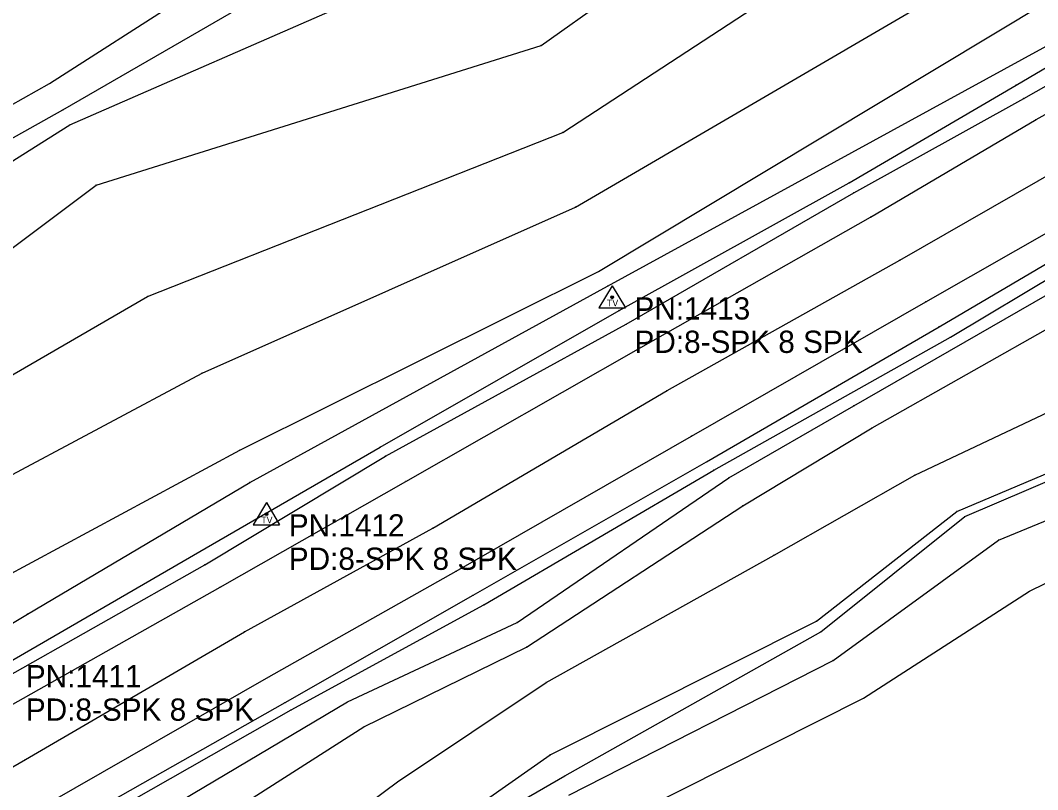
# Model space of a CAD drawing. Extents: x 1419505 to 1434054, y 1956910 to 1968644.
# Drawn here: x 1421468.9 to 1421697.6, y 1958038 to 1958210.9 of the extents above; entities that cross this region are included whole.
import ezdxf

# ---------------------------------------------------------------- set-up
doc = ezdxf.new("R2010")
doc.units = 0
for name, color, linetype in [('S_BREAKLINE', 7, 'Continuous'), ('S_DITCHLINE', 7, 'Continuous'), ('S_EDGE_PAVEMENT', 7, 'Continuous'), ('S_GRD_PT_SYM', 7, 'Continuous'), ('S_PAVEMENT_CROWN', 7, 'Continuous'), ('S_RDW_PT_SYM', 7, 'Continuous'), ('S_SECONDARY_CTL', 7, 'Continuous'), ('S_SECONDARY_CTL_ANNOT', 7, 'Continuous'), ('S_SHOULDER', 7, 'Continuous')]:
    doc.layers.add(name, color=color, linetype=linetype)

msp = doc.modelspace()

# ---------------------------------------------------------------- linework, layer by layer
at = {"layer": 'S_BREAKLINE'}
for p, q in [((1421585.9726, 1958205.2429), (1421680.9157, 1958272.5473)), ((1421590.8629, 1958185.6567), (1421688.6692, 1958249.6098)), ((1421480.0398, 1958187.3868), (1421578.7151, 1958230.5136)), ((1421593.6991, 1958168.9036), (1421696.2357, 1958228.6925)), ((1421692.7975, 1958196.2984), (1421740.8066, 1958224.5522)), ((1421598.9034, 1958154.4097), (1421699.952, 1958215.1896)), ((1421600.8836, 1958151.1174), (1421706.9714, 1958209.1252)), ((1421485.9391, 1958173.8169), (1421585.9726, 1958205.2429)), ((1421655.2211, 1958174.3329), (1421692.7975, 1958196.2984)), ((1421422.101, 1958150.9424), (1421480.0398, 1958187.3868)), ((1421497.4829, 1958148.7993), (1421590.8629, 1958185.6567)), ((1421434.2408, 1958135.2014), (1421485.9391, 1958173.8169)), ((1421603.5337, 1958145.6891), (1421655.2211, 1958174.3329)), ((1421509.7497, 1958131.6082), (1421593.6991, 1958168.9036)), ((1421678.0445, 1958139.6687), (1421713.3048, 1958160.7661)), ((1421656.2781, 1958124.2587), (1421713.7689, 1958157.3178)), ((1421518.2212, 1958114.2681), (1421598.9034, 1958154.4097)), ((1421520.4934, 1958107.0356), (1421600.8836, 1958151.1174)), ((1421660.4324, 1958119.3134), (1421717.8411, 1958151.7525)), ((1421444.4695, 1958118.1743), (1421497.4829, 1958148.7993)), ((1421549.8023, 1958114.9421), (1421603.5337, 1958145.6891)), ((1421624.8211, 1958109.7958), (1421678.0445, 1958139.6687)), ((1421670.015, 1958108.6617), (1421727.7668, 1958135.9475)), ((1421456.9493, 1958103.3984), (1421509.7497, 1958131.6082)), ((1421628.1813, 1958108.0507), (1421656.2781, 1958124.2587)), ((1421679.4156, 1958100.4772), (1421734.5962, 1958123.9707)), ((1421631.3275, 1958101.7823), (1421660.4324, 1958119.3134)), ((1421464.8878, 1958085.5622), (1421518.2212, 1958114.2681)), ((1421509.2786, 1958091.5046), (1421549.8023, 1958114.9421)), ((1421573.1058, 1958079.5068), (1421624.8211, 1958109.7958)), ((1421470.4871, 1958077.4767), (1421520.4934, 1958107.0356)), ((1421580.5713, 1958075.5606), (1421628.1813, 1958108.0507)), ((1421638.343, 1958090.7235), (1421670.015, 1958108.6617)), ((1421695.7997, 1958082.591), (1421745.3329, 1958107.2626)), ((1421582.6774, 1958070.0142), (1421631.3275, 1958101.7823)), ((1421647.8976, 1958075.8706), (1421679.4156, 1958100.4772)), ((1421458.4504, 1958062.1337), (1421509.2786, 1958091.5046)), ((1421587.0797, 1958062.0737), (1421638.343, 1958090.7235)), ((1421658.5003, 1958058.5585), (1421695.7997, 1958082.591)), ((1421529.808, 1958055.9863), (1421573.1058, 1958079.5068)), ((1421407.2731, 1958039.2002), (1421470.4871, 1958077.4767)), ((1421542.4848, 1958057.7274), (1421580.5713, 1958075.5606)), ((1421587.9797, 1958045.8476), (1421647.8976, 1958075.8706)), ((1421546.152, 1958052.1671), (1421582.6774, 1958070.0142)), ((1421553.7245, 1958039.7532), (1421587.0797, 1958062.0737)), ((1421502.5782, 1958034.1169), (1421542.4848, 1958057.7274)), ((1421598.2894, 1958028.3345), (1421658.5003, 1958058.5585)), ((1421480.1278, 1958027.7815), (1421529.808, 1958055.9863)), ((1421507.9436, 1958027.8395), (1421546.152, 1958052.1671)), ((1421561.373, 1958027.2024), (1421587.9797, 1958045.8476)), ((1421515.6131, 1958011.7604), (1421553.7245, 1958039.7532))]:
    msp.add_line(p, q, dxfattribs=at)
at = {"layer": 'S_DITCHLINE'}
for p, q in [((1421475.4815, 1958196.6424), (1421567.7634, 1958255.9442)), ((1421478.4617, 1958190.744), (1421573.4628, 1958245.6425)), ((1421416.3216, 1958163.7973), (1421475.4815, 1958196.6424)), ((1421419.2768, 1958157.6869), (1421478.4617, 1958190.744)), ((1421681.2658, 1958099.3861), (1421736.7203, 1958123.0916)), ((1421688.8222, 1958094.0388), (1421741.9597, 1958116.2332)), ((1421648.8737, 1958073.4514), (1421681.2658, 1958099.3861)), ((1421651.6138, 1958067.071), (1421688.8222, 1958094.0388)), ((1421591.3469, 1958041.1163), (1421648.8737, 1958073.4514)), ((1421592.185, 1958036.7941), (1421651.6138, 1958067.071)), ((1421564.2052, 1958025.5773), (1421591.3469, 1958041.1163))]:
    msp.add_line(p, q, dxfattribs=at)
at = {"layer": 'S_EDGE_PAVEMENT'}
for p, q in [((1421697.3168, 1958188.5809), (1421744.7359, 1958215.4796)), ((1421660.0214, 1958166.6264), (1421697.3168, 1958188.5809)), ((1421608.372, 1958137.3266), (1421660.0214, 1958166.6264)), ((1421672.4722, 1958147.6052), (1421708.6815, 1958168.3096)), ((1421619.7968, 1958117.4723), (1421672.4722, 1958147.6052)), ((1421555.5266, 1958107.2266), (1421608.372, 1958137.3266)), ((1421566.9064, 1958087.0953), (1421619.7968, 1958117.4723)), ((1421513.7939, 1958083.4821), (1421555.5266, 1958107.2266)), ((1421524.7886, 1958063.3438), (1421566.9064, 1958087.0953)), ((1421463.3317, 1958055.0592), (1421513.7939, 1958083.4821)), ((1421475.1054, 1958034.9019), (1421524.7886, 1958063.3438))]:
    msp.add_line(p, q, dxfattribs=at)
at = {"layer": 'S_GRD_PT_SYM'}
for points in [[(1421585.9726, 1958205.2429), (1421585.9726, 1958205.2929), (1421585.9726, 1958205.2429), (1421585.9226, 1958205.2429), (1421585.9726, 1958205.2429), (1421585.9726, 1958205.1929), (1421585.9726, 1958205.2429), (1421586.0226, 1958205.2429)], [(1421475.4815, 1958196.6424), (1421475.4815, 1958196.6924), (1421475.4815, 1958196.6424), (1421475.4315, 1958196.6424), (1421475.4815, 1958196.6424), (1421475.4815, 1958196.5924), (1421475.4815, 1958196.6424), (1421475.5315, 1958196.6424)], [(1421692.7975, 1958196.2984), (1421692.7975, 1958196.3484), (1421692.7975, 1958196.2984), (1421692.7475, 1958196.2984), (1421692.7975, 1958196.2984), (1421692.7975, 1958196.2484), (1421692.7975, 1958196.2984), (1421692.8475, 1958196.2984)], [(1421478.4617, 1958190.744), (1421478.4617, 1958190.794), (1421478.4617, 1958190.744), (1421478.4117, 1958190.744), (1421478.4617, 1958190.744), (1421478.4617, 1958190.694), (1421478.4617, 1958190.744), (1421478.5117, 1958190.744)], [(1421480.0398, 1958187.3868), (1421480.0398, 1958187.4368), (1421480.0398, 1958187.3868), (1421479.9898, 1958187.3868), (1421480.0398, 1958187.3868), (1421480.0398, 1958187.3368), (1421480.0398, 1958187.3868), (1421480.0898, 1958187.3868)], [(1421590.8629, 1958185.6567), (1421590.8629, 1958185.7067), (1421590.8629, 1958185.6567), (1421590.8129, 1958185.6567), (1421590.8629, 1958185.6567), (1421590.8629, 1958185.6067), (1421590.8629, 1958185.6567), (1421590.9129, 1958185.6567)], [(1421485.9391, 1958173.8169), (1421485.9391, 1958173.8669), (1421485.9391, 1958173.8169), (1421485.8891, 1958173.8169), (1421485.9391, 1958173.8169), (1421485.9391, 1958173.7669), (1421485.9391, 1958173.8169), (1421485.9891, 1958173.8169)], [(1421655.2211, 1958174.3329), (1421655.2211, 1958174.3829), (1421655.2211, 1958174.3329), (1421655.1711, 1958174.3329), (1421655.2211, 1958174.3329), (1421655.2211, 1958174.2829), (1421655.2211, 1958174.3329), (1421655.2711, 1958174.3329)], [(1421593.6991, 1958168.9036), (1421593.6991, 1958168.9536), (1421593.6991, 1958168.9036), (1421593.6491, 1958168.9036), (1421593.6991, 1958168.9036), (1421593.6991, 1958168.8536), (1421593.6991, 1958168.9036), (1421593.7491, 1958168.9036)], [(1421598.9034, 1958154.4097), (1421598.9034, 1958154.4597), (1421598.9034, 1958154.4097), (1421598.8534, 1958154.4097), (1421598.9034, 1958154.4097), (1421598.9034, 1958154.3597), (1421598.9034, 1958154.4097), (1421598.9534, 1958154.4097)], [(1421600.8836, 1958151.1174), (1421600.8836, 1958151.1674), (1421600.8836, 1958151.1174), (1421600.8336, 1958151.1174), (1421600.8836, 1958151.1174), (1421600.8836, 1958151.0674), (1421600.8836, 1958151.1174), (1421600.9336, 1958151.1174)], [(1421497.4829, 1958148.7993), (1421497.4829, 1958148.8493), (1421497.4829, 1958148.7993), (1421497.4329, 1958148.7993), (1421497.4829, 1958148.7993), (1421497.4829, 1958148.7493), (1421497.4829, 1958148.7993), (1421497.5329, 1958148.7993)], [(1421603.5337, 1958145.6891), (1421603.5337, 1958145.7391), (1421603.5337, 1958145.6891), (1421603.4837, 1958145.6891), (1421603.5337, 1958145.6891), (1421603.5337, 1958145.6391), (1421603.5337, 1958145.6891), (1421603.5837, 1958145.6891)], [(1421678.0445, 1958139.6687), (1421678.0445, 1958139.7187), (1421678.0445, 1958139.6687), (1421677.9945, 1958139.6687), (1421678.0445, 1958139.6687), (1421678.0445, 1958139.6187), (1421678.0445, 1958139.6687), (1421678.0945, 1958139.6687)], [(1421509.7497, 1958131.6082), (1421509.7497, 1958131.6582), (1421509.7497, 1958131.6082), (1421509.6997, 1958131.6082), (1421509.7497, 1958131.6082), (1421509.7497, 1958131.5582), (1421509.7497, 1958131.6082), (1421509.7997, 1958131.6082)], [(1421656.2781, 1958124.2587), (1421656.2781, 1958124.3087), (1421656.2781, 1958124.2587), (1421656.2281, 1958124.2587), (1421656.2781, 1958124.2587), (1421656.2781, 1958124.2087), (1421656.2781, 1958124.2587), (1421656.3281, 1958124.2587)], [(1421660.4324, 1958119.3134), (1421660.4324, 1958119.3634), (1421660.4324, 1958119.3134), (1421660.3824, 1958119.3134), (1421660.4324, 1958119.3134), (1421660.4324, 1958119.2634), (1421660.4324, 1958119.3134), (1421660.4824, 1958119.3134)], [(1421518.2212, 1958114.2681), (1421518.2212, 1958114.3181), (1421518.2212, 1958114.2681), (1421518.1712, 1958114.2681), (1421518.2212, 1958114.2681), (1421518.2212, 1958114.2181), (1421518.2212, 1958114.2681), (1421518.2712, 1958114.2681)], [(1421549.8023, 1958114.9421), (1421549.8023, 1958114.9921), (1421549.8023, 1958114.9421), (1421549.7523, 1958114.9421), (1421549.8023, 1958114.9421), (1421549.8023, 1958114.8921), (1421549.8023, 1958114.9421), (1421549.8523, 1958114.9421)], [(1421624.8211, 1958109.7958), (1421624.8211, 1958109.8458), (1421624.8211, 1958109.7958), (1421624.7711, 1958109.7958), (1421624.8211, 1958109.7958), (1421624.8211, 1958109.7458), (1421624.8211, 1958109.7958), (1421624.8711, 1958109.7958)], [(1421520.4934, 1958107.0356), (1421520.4934, 1958107.0856), (1421520.4934, 1958107.0356), (1421520.4434, 1958107.0356), (1421520.4934, 1958107.0356), (1421520.4934, 1958106.9856), (1421520.4934, 1958107.0356), (1421520.5434, 1958107.0356)], [(1421628.1813, 1958108.0507), (1421628.1813, 1958108.1007), (1421628.1813, 1958108.0507), (1421628.1313, 1958108.0507), (1421628.1813, 1958108.0507), (1421628.1813, 1958108.0007), (1421628.1813, 1958108.0507), (1421628.2313, 1958108.0507)], [(1421670.015, 1958108.6617), (1421670.015, 1958108.7117), (1421670.015, 1958108.6617), (1421669.965, 1958108.6617), (1421670.015, 1958108.6617), (1421670.015, 1958108.6117), (1421670.015, 1958108.6617), (1421670.065, 1958108.6617)], [(1421631.3275, 1958101.7823), (1421631.3275, 1958101.8323), (1421631.3275, 1958101.7823), (1421631.2775, 1958101.7823), (1421631.3275, 1958101.7823), (1421631.3275, 1958101.7323), (1421631.3275, 1958101.7823), (1421631.3775, 1958101.7823)], [(1421679.4156, 1958100.4772), (1421679.4156, 1958100.5272), (1421679.4156, 1958100.4772), (1421679.3656, 1958100.4772), (1421679.4156, 1958100.4772), (1421679.4156, 1958100.4272), (1421679.4156, 1958100.4772), (1421679.4656, 1958100.4772)], [(1421681.2658, 1958099.3861), (1421681.2658, 1958099.4361), (1421681.2658, 1958099.3861), (1421681.2158, 1958099.3861), (1421681.2658, 1958099.3861), (1421681.2658, 1958099.3361), (1421681.2658, 1958099.3861), (1421681.3158, 1958099.3861)], [(1421688.8222, 1958094.0388), (1421688.8222, 1958094.0888), (1421688.8222, 1958094.0388), (1421688.7722, 1958094.0388), (1421688.8222, 1958094.0388), (1421688.8222, 1958093.9888), (1421688.8222, 1958094.0388), (1421688.8722, 1958094.0388)], [(1421509.2786, 1958091.5046), (1421509.2786, 1958091.5546), (1421509.2786, 1958091.5046), (1421509.2286, 1958091.5046), (1421509.2786, 1958091.5046), (1421509.2786, 1958091.4546), (1421509.2786, 1958091.5046), (1421509.3286, 1958091.5046)], [(1421638.343, 1958090.7235), (1421638.343, 1958090.7735), (1421638.343, 1958090.7235), (1421638.293, 1958090.7235), (1421638.343, 1958090.7235), (1421638.343, 1958090.6735), (1421638.343, 1958090.7235), (1421638.393, 1958090.7235)], [(1421695.7997, 1958082.591), (1421695.7997, 1958082.641), (1421695.7997, 1958082.591), (1421695.7497, 1958082.591), (1421695.7997, 1958082.591), (1421695.7997, 1958082.541), (1421695.7997, 1958082.591), (1421695.8497, 1958082.591)], [(1421573.1058, 1958079.5068), (1421573.1058, 1958079.5568), (1421573.1058, 1958079.5068), (1421573.0558, 1958079.5068), (1421573.1058, 1958079.5068), (1421573.1058, 1958079.4568), (1421573.1058, 1958079.5068), (1421573.1558, 1958079.5068)], [(1421470.4871, 1958077.4767), (1421470.4871, 1958077.5267), (1421470.4871, 1958077.4767), (1421470.4371, 1958077.4767), (1421470.4871, 1958077.4767), (1421470.4871, 1958077.4267), (1421470.4871, 1958077.4767), (1421470.5371, 1958077.4767)], [(1421580.5713, 1958075.5606), (1421580.5713, 1958075.6106), (1421580.5713, 1958075.5606), (1421580.5213, 1958075.5606), (1421580.5713, 1958075.5606), (1421580.5713, 1958075.5106), (1421580.5713, 1958075.5606), (1421580.6213, 1958075.5606)], [(1421647.8976, 1958075.8706), (1421647.8976, 1958075.9206), (1421647.8976, 1958075.8706), (1421647.8476, 1958075.8706), (1421647.8976, 1958075.8706), (1421647.8976, 1958075.8206), (1421647.8976, 1958075.8706), (1421647.9476, 1958075.8706)], [(1421648.8737, 1958073.4514), (1421648.8737, 1958073.5014), (1421648.8737, 1958073.4514), (1421648.8237, 1958073.4514), (1421648.8737, 1958073.4514), (1421648.8737, 1958073.4014), (1421648.8737, 1958073.4514), (1421648.9237, 1958073.4514)], [(1421582.6774, 1958070.0142), (1421582.6774, 1958070.0642), (1421582.6774, 1958070.0142), (1421582.6274, 1958070.0142), (1421582.6774, 1958070.0142), (1421582.6774, 1958069.9642), (1421582.6774, 1958070.0142), (1421582.7274, 1958070.0142)], [(1421651.6138, 1958067.071), (1421651.6138, 1958067.121), (1421651.6138, 1958067.071), (1421651.5638, 1958067.071), (1421651.6138, 1958067.071), (1421651.6138, 1958067.021), (1421651.6138, 1958067.071), (1421651.6638, 1958067.071)], [(1421587.0797, 1958062.0737), (1421587.0797, 1958062.1237), (1421587.0797, 1958062.0737), (1421587.0297, 1958062.0737), (1421587.0797, 1958062.0737), (1421587.0797, 1958062.0237), (1421587.0797, 1958062.0737), (1421587.1297, 1958062.0737)], [(1421542.4848, 1958057.7274), (1421542.4848, 1958057.7774), (1421542.4848, 1958057.7274), (1421542.4348, 1958057.7274), (1421542.4848, 1958057.7274), (1421542.4848, 1958057.6774), (1421542.4848, 1958057.7274), (1421542.5348, 1958057.7274)], [(1421658.5003, 1958058.5585), (1421658.5003, 1958058.6085), (1421658.5003, 1958058.5585), (1421658.4503, 1958058.5585), (1421658.5003, 1958058.5585), (1421658.5003, 1958058.5085), (1421658.5003, 1958058.5585), (1421658.5503, 1958058.5585)], [(1421529.808, 1958055.9863), (1421529.808, 1958056.0363), (1421529.808, 1958055.9863), (1421529.758, 1958055.9863), (1421529.808, 1958055.9863), (1421529.808, 1958055.9363), (1421529.808, 1958055.9863), (1421529.858, 1958055.9863)], [(1421546.152, 1958052.1671), (1421546.152, 1958052.2171), (1421546.152, 1958052.1671), (1421546.102, 1958052.1671), (1421546.152, 1958052.1671), (1421546.152, 1958052.1171), (1421546.152, 1958052.1671), (1421546.202, 1958052.1671)], [(1421587.9797, 1958045.8476), (1421587.9797, 1958045.8976), (1421587.9797, 1958045.8476), (1421587.9297, 1958045.8476), (1421587.9797, 1958045.8476), (1421587.9797, 1958045.7976), (1421587.9797, 1958045.8476), (1421588.0297, 1958045.8476)], [(1421591.3469, 1958041.1163), (1421591.3469, 1958041.1663), (1421591.3469, 1958041.1163), (1421591.2969, 1958041.1163), (1421591.3469, 1958041.1163), (1421591.3469, 1958041.0663), (1421591.3469, 1958041.1163), (1421591.3969, 1958041.1163)], [(1421553.7245, 1958039.7532), (1421553.7245, 1958039.8032), (1421553.7245, 1958039.7532), (1421553.6745, 1958039.7532), (1421553.7245, 1958039.7532), (1421553.7245, 1958039.7032), (1421553.7245, 1958039.7532), (1421553.7745, 1958039.7532)]]:
    msp.add_lwpolyline(points, dxfattribs=at)
at = {"layer": 'S_PAVEMENT_CROWN'}
for p, q in [((1421666.6268, 1958156.9468), (1421703.8482, 1958178.2972)), ((1421614.3354, 1958127.7079), (1421666.6268, 1958156.9468)), ((1421561.599, 1958096.7439), (1421614.3354, 1958127.7079)), ((1421519.2853, 1958073.4824), (1421561.599, 1958096.7439)), ((1421470.0711, 1958044.7896), (1421519.2853, 1958073.4824)), ((1421425.8453, 1958019.5959), (1421470.0711, 1958044.7896))]:
    msp.add_line(p, q, dxfattribs=at)
at = {"layer": 'S_RDW_PT_SYM'}
for points in [[(1421694.5006, 1958193.3152), (1421694.5006, 1958193.3652), (1421694.5006, 1958193.3152), (1421694.4506, 1958193.3152), (1421694.5006, 1958193.3152), (1421694.5006, 1958193.2652), (1421694.5006, 1958193.3152), (1421694.5506, 1958193.3152)], [(1421697.3168, 1958188.5809), (1421697.3168, 1958188.6309), (1421697.3168, 1958188.5809), (1421697.2668, 1958188.5809), (1421697.3168, 1958188.5809), (1421697.3168, 1958188.5309), (1421697.3168, 1958188.5809), (1421697.3668, 1958188.5809)], [(1421656.2621, 1958172.1308), (1421656.2621, 1958172.1808), (1421656.2621, 1958172.1308), (1421656.2121, 1958172.1308), (1421656.2621, 1958172.1308), (1421656.2621, 1958172.0808), (1421656.2621, 1958172.1308), (1421656.3121, 1958172.1308)], [(1421660.0214, 1958166.6264), (1421660.0214, 1958166.6764), (1421660.0214, 1958166.6264), (1421659.9714, 1958166.6264), (1421660.0214, 1958166.6264), (1421660.0214, 1958166.5764), (1421660.0214, 1958166.6264), (1421660.0714, 1958166.6264)], [(1421666.6268, 1958156.9468), (1421666.6268, 1958156.9968), (1421666.6268, 1958156.9468), (1421666.5768, 1958156.9468), (1421666.6268, 1958156.9468), (1421666.6268, 1958156.8968), (1421666.6268, 1958156.9468), (1421666.6768, 1958156.9468)], [(1421672.4722, 1958147.6052), (1421672.4722, 1958147.6552), (1421672.4722, 1958147.6052), (1421672.4222, 1958147.6052), (1421672.4722, 1958147.6052), (1421672.4722, 1958147.5552), (1421672.4722, 1958147.6052), (1421672.5222, 1958147.6052)], [(1421605.1228, 1958142.5849), (1421605.1228, 1958142.6349), (1421605.1228, 1958142.5849), (1421605.0728, 1958142.5849), (1421605.1228, 1958142.5849), (1421605.1228, 1958142.5349), (1421605.1228, 1958142.5849), (1421605.1728, 1958142.5849)], [(1421675.4774, 1958142.0249), (1421675.4774, 1958142.0749), (1421675.4774, 1958142.0249), (1421675.4274, 1958142.0249), (1421675.4774, 1958142.0249), (1421675.4774, 1958141.9749), (1421675.4774, 1958142.0249), (1421675.5274, 1958142.0249)], [(1421608.372, 1958137.3266), (1421608.372, 1958137.3766), (1421608.372, 1958137.3266), (1421608.322, 1958137.3266), (1421608.372, 1958137.3266), (1421608.372, 1958137.2766), (1421608.372, 1958137.3266), (1421608.422, 1958137.3266)], [(1421614.3354, 1958127.7079), (1421614.3354, 1958127.7579), (1421614.3354, 1958127.7079), (1421614.2854, 1958127.7079), (1421614.3354, 1958127.7079), (1421614.3354, 1958127.6579), (1421614.3354, 1958127.7079), (1421614.3854, 1958127.7079)], [(1421619.7968, 1958117.4723), (1421619.7968, 1958117.5223), (1421619.7968, 1958117.4723), (1421619.7468, 1958117.4723), (1421619.7968, 1958117.4723), (1421619.7968, 1958117.4223), (1421619.7968, 1958117.4723), (1421619.8468, 1958117.4723)], [(1421551.0043, 1958112.944), (1421551.0043, 1958112.994), (1421551.0043, 1958112.944), (1421550.9543, 1958112.944), (1421551.0043, 1958112.944), (1421551.0043, 1958112.894), (1421551.0043, 1958112.944), (1421551.0543, 1958112.944)], [(1421623.199, 1958111.6489), (1421623.199, 1958111.6989), (1421623.199, 1958111.6489), (1421623.149, 1958111.6489), (1421623.199, 1958111.6489), (1421623.199, 1958111.5989), (1421623.199, 1958111.6489), (1421623.249, 1958111.6489)], [(1421555.5266, 1958107.2266), (1421555.5266, 1958107.2766), (1421555.5266, 1958107.2266), (1421555.4766, 1958107.2266), (1421555.5266, 1958107.2266), (1421555.5266, 1958107.1766), (1421555.5266, 1958107.2266), (1421555.5766, 1958107.2266)], [(1421561.599, 1958096.7439), (1421561.599, 1958096.7939), (1421561.599, 1958096.7439), (1421561.549, 1958096.7439), (1421561.599, 1958096.7439), (1421561.599, 1958096.6939), (1421561.599, 1958096.7439), (1421561.649, 1958096.7439)], [(1421510.3417, 1958088.5224), (1421510.3417, 1958088.5724), (1421510.3417, 1958088.5224), (1421510.2917, 1958088.5224), (1421510.3417, 1958088.5224), (1421510.3417, 1958088.4724), (1421510.3417, 1958088.5224), (1421510.3917, 1958088.5224)], [(1421566.9064, 1958087.0953), (1421566.9064, 1958087.1453), (1421566.9064, 1958087.0953), (1421566.8564, 1958087.0953), (1421566.9064, 1958087.0953), (1421566.9064, 1958087.0453), (1421566.9064, 1958087.0953), (1421566.9564, 1958087.0953)], [(1421513.7939, 1958083.4821), (1421513.7939, 1958083.5321), (1421513.7939, 1958083.4821), (1421513.7439, 1958083.4821), (1421513.7939, 1958083.4821), (1421513.7939, 1958083.4321), (1421513.7939, 1958083.4821), (1421513.8439, 1958083.4821)], [(1421570.7306, 1958081.724), (1421570.7306, 1958081.774), (1421570.7306, 1958081.724), (1421570.6806, 1958081.724), (1421570.7306, 1958081.724), (1421570.7306, 1958081.674), (1421570.7306, 1958081.724), (1421570.7806, 1958081.724)], [(1421519.2853, 1958073.4824), (1421519.2853, 1958073.5324), (1421519.2853, 1958073.4824), (1421519.2353, 1958073.4824), (1421519.2853, 1958073.4824), (1421519.2853, 1958073.4324), (1421519.2853, 1958073.4824), (1421519.3353, 1958073.4824)], [(1421524.7886, 1958063.3438), (1421524.7886, 1958063.3938), (1421524.7886, 1958063.3438), (1421524.7386, 1958063.3438), (1421524.7886, 1958063.3438), (1421524.7886, 1958063.2938), (1421524.7886, 1958063.3438), (1421524.8386, 1958063.3438)], [(1421528.4519, 1958057.6304), (1421528.4519, 1958057.6804), (1421528.4519, 1958057.6304), (1421528.4019, 1958057.6304), (1421528.4519, 1958057.6304), (1421528.4519, 1958057.5804), (1421528.4519, 1958057.6304), (1421528.5019, 1958057.6304)], [(1421470.0711, 1958044.7896), (1421470.0711, 1958044.8396), (1421470.0711, 1958044.7896), (1421470.0211, 1958044.7896), (1421470.0711, 1958044.7896), (1421470.0711, 1958044.7396), (1421470.0711, 1958044.7896), (1421470.1211, 1958044.7896)]]:
    msp.add_lwpolyline(points, dxfattribs=at)
at = {"layer": 'S_SECONDARY_CTL'}
for p, q in [((1421601.9766, 1958151.2494), (1421598.9666, 1958146.2955)), ((1421601.9766, 1958151.2494), (1421604.9239, 1958146.2955)), ((1421598.9666, 1958146.2955), (1421604.9239, 1958146.2955)), ((1421524.2486, 1958102.5072), (1421521.2386, 1958097.5533)), ((1421524.2486, 1958102.5072), (1421527.1959, 1958097.5533)), ((1421521.2386, 1958097.5533), (1421527.1959, 1958097.5533))]:
    msp.add_line(p, q, dxfattribs=at)
for centre, radius in [((1421601.9766, 1958148.6393), 0.3111), ((1421601.9766, 1958148.6393), 0.1827), ((1421601.9766, 1958148.6393), 0.1033), ((1421524.2486, 1958099.8971), 0.3111), ((1421524.2486, 1958099.8971), 0.1827), ((1421524.2486, 1958099.8971), 0.1033)]:
    msp.add_circle(centre, radius, dxfattribs=at)
at = {"layer": 'S_SHOULDER'}
for p, q in [((1421694.5006, 1958193.3152), (1421742.6677, 1958220.7389)), ((1421656.2621, 1958172.1308), (1421694.5006, 1958193.3152)), ((1421605.1228, 1958142.5849), (1421656.2621, 1958172.1308)), ((1421675.4774, 1958142.0249), (1421711.7507, 1958163.3702)), ((1421551.0043, 1958112.944), (1421605.1228, 1958142.5849)), ((1421623.199, 1958111.6489), (1421675.4774, 1958142.0249)), ((1421510.3417, 1958088.5224), (1421551.0043, 1958112.944)), ((1421570.7306, 1958081.724), (1421623.199, 1958111.6489)), ((1421459.7454, 1958059.9376), (1421510.3417, 1958088.5224)), ((1421528.4519, 1958057.6304), (1421570.7306, 1958081.724)), ((1421479.0627, 1958029.6896), (1421528.4519, 1958057.6304))]:
    msp.add_line(p, q, dxfattribs=at)

# ---------------------------------------------------------------- texts
at = {"layer": 'S_SECONDARY_CTL'}
for p in [(1421600.7719, 1958146.628), (1421523.0439, 1958097.8858)]:
    msp.add_text('TV', height=1.5, rotation=360, dxfattribs=at).set_placement(p)
at = {"layer": 'S_SECONDARY_CTL_ANNOT'}
for s, p in [('PN:1413', (1421606.9766, 1958143.6393)), ('PD:8-SPK 8 SPK', (1421606.9766, 1958136.1393)), ('PN:1412', (1421529.2486, 1958094.8971)), ('PD:8-SPK 8 SPK', (1421529.2486, 1958087.3971)), ('PN:1411', (1421470.1358, 1958061.0019)), ('PD:8-SPK 8 SPK', (1421470.1358, 1958053.5019))]:
    msp.add_text(s, height=5, dxfattribs=at).set_placement(p)

doc.saveas('drawing.dxf')
